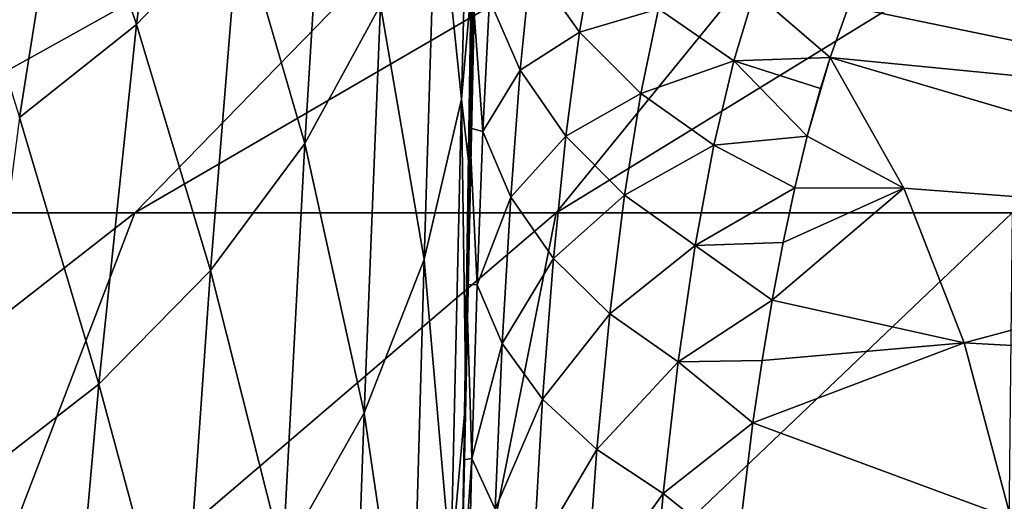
# Model space of a CAD drawing. Header units: metres. Extents: x -24 to 24, y -69 to 184.
# Tile 854 of 896: x -12.81 to -10.19, y 164.83 to 166.11. Entities that reach past the tile are written whole.
import ezdxf

# ---------------------------------------------------------------- set-up
doc = ezdxf.new("R2010")
doc.units = ezdxf.units.M
for name, color, linetype in [('4036', 7, 'CONTINUOUS'), ('4037', 7, 'CONTINUOUS'), ('4123', 7, 'CONTINUOUS'), ('4147', 7, 'CONTINUOUS'), ('4157', 7, 'CONTINUOUS'), ('4160', 7, 'CONTINUOUS')]:
    doc.layers.add(name, color=color, linetype=linetype)

msp = doc.modelspace()

# ---------------------------------------------------------------- linework, layer by layer
at = {"layer": '4036'}
for points in [[(-12.124285, 166.834042, -8.574297), (-14.435101, 165.595525, -9.519709), (-12.853128, 166.834042, -7.437335)], [(-13.523246, 165.595525, -10.775844), (-14.435101, 165.595525, -9.519709), (-12.124285, 166.834042, -8.574297)], [(-11.295162, 166.834042, -9.64034), (-13.523246, 165.595525, -10.775844), (-12.124285, 166.834042, -8.574297)], [(-12.50242, 165.595525, -11.945146), (-13.523246, 165.595525, -10.775844), (-11.295162, 166.834042, -9.64034)], [(-10.372617, 166.834042, -10.626649), (-12.50242, 165.595525, -11.945146), (-11.295162, 166.834042, -9.64034)], [(-11.380847, 165.595525, -13.018192), (-12.50242, 165.595525, -11.945146), (-10.372617, 166.834042, -10.626649)], [(-9.36428, 166.834042, -11.525064), (-11.380847, 165.595525, -13.018192), (-10.372617, 166.834042, -10.626649)], [(-10.167566, 165.595525, -13.986336), (-11.380847, 165.595525, -13.018192), (-9.36428, 166.834042, -11.525064)], [(-12.50242, 165.595525, -11.945146), (-14.325965, 164.169941, -13.418764), (-13.523246, 165.595525, -10.775844)], [(-13.04879, 164.169941, -14.663751), (-14.325965, 164.169941, -13.418764), (-12.50242, 165.595525, -11.945146)], [(-11.380847, 165.595525, -13.018192), (-13.04879, 164.169941, -14.663751), (-12.50242, 165.595525, -11.945146)], [(-11.663878, 164.169941, -15.787668), (-13.04879, 164.169941, -14.663751), (-11.380847, 165.595525, -13.018192)], [(-10.167566, 165.595525, -13.986336), (-11.663878, 164.169941, -15.787668), (-11.380847, 165.595525, -13.018192)], [(-10.182664, 164.169941, -16.781235), (-11.663878, 164.169941, -15.787668), (-10.167566, 165.595525, -13.986336)]]:
    msp.add_3dface(points, dxfattribs=at)
at = {"layer": '4037'}
for points in [[(-7.53095, 165.966607, 27.086849), (-10.428319, 167.621843, 34.979836), (-8.875223, 166.153672, 26.552721)], [(-7.79335, 167.307524, 36.675369), (-10.428319, 167.621843, 34.979836), (-7.53095, 165.966607, 27.086849)]]:
    msp.add_3dface(points, dxfattribs=at)
at = {"layer": '4123'}
for points in [[(-11.533144, 168.826031, 9.479898), (-11.609695, 166.046301, 21.677566), (-11.532222, 168.857776, 9.319703)], [(-11.609695, 166.046301, 21.677566), (-11.60632, 166.271889, 21.922755), (-11.532222, 168.857776, 9.319703)], [(-11.5476, 168.295548, 11.741024), (-11.609695, 166.046301, 21.677566), (-11.533144, 168.826031, 9.479898)], [(-11.550157, 168.196459, 12.101169), (-11.617005, 165.569728, 21.238684), (-11.5476, 168.295548, 11.741024)], [(-11.617005, 165.569728, 21.238684), (-11.613261, 165.811967, 21.449526), (-11.5476, 168.295548, 11.741024)], [(-11.613261, 165.811967, 21.449526), (-11.609695, 166.046301, 21.677566), (-11.5476, 168.295548, 11.741024)], [(-11.565557, 167.575286, 14.084428), (-11.617005, 165.569728, 21.238684), (-11.550157, 168.196459, 12.101169)], [(-11.570566, 167.365741, 14.67228), (-11.624975, 165.064327, 20.868299), (-11.565557, 167.575286, 14.084428)], [(-11.624975, 165.064327, 20.868299), (-11.617005, 165.569728, 21.238684), (-11.565557, 167.575286, 14.084428)], [(-11.585974, 166.702984, 16.343235), (-11.624975, 165.064327, 20.868299), (-11.570566, 167.365741, 14.67228)], [(-11.594327, 166.334006, 17.175624), (-11.626992, 164.938311, 20.788886), (-11.585974, 166.702984, 16.343235)], [(-11.626992, 164.938311, 20.788886), (-11.624975, 165.064327, 20.868299), (-11.585974, 166.702984, 16.343235)], [(-11.608726, 165.684859, 18.510552), (-11.626992, 164.938311, 20.788886), (-11.594327, 166.334006, 17.175624)], [(-11.621447, 165.099498, 19.599889), (-11.626992, 164.938311, 20.788886), (-11.608726, 165.684859, 18.510552)], [(-11.633508, 164.535673, 20.565873), (-11.626992, 164.938311, 20.788886), (-11.621447, 165.099498, 19.599889)]]:
    msp.add_3dface(points, dxfattribs=at)
at = {"layer": '4147'}
for points in [[(-11.606402, 166.94795, 14.511903), (-11.699411, 166.539312, 14.351072), (-11.632542, 165.897727, 16.967606)], [(-11.594327, 166.334006, 17.175624), (-11.606402, 166.94795, 14.511903), (-11.632542, 165.897727, 16.967606)], [(-12.399559, 166.875243, 8.987606), (-12.683252, 166.644355, 8.907822), (-12.497955, 166.096075, 11.395068)], [(-12.224364, 166.382026, 11.508845), (-12.399559, 166.875243, 8.987606), (-12.497955, 166.096075, 11.395068)], [(-11.992577, 166.701317, 11.626717), (-12.224364, 166.382026, 11.508845), (-12.049685, 165.779971, 14.029612)], [(-11.848003, 166.147794, 14.189404), (-11.992577, 166.701317, 11.626717), (-12.049685, 165.779971, 14.029612)], [(-12.683252, 166.644355, 8.907822), (-12.995899, 166.452743, 8.832371), (-12.808709, 165.848312, 11.287313)], [(-12.497955, 166.096075, 11.395068), (-12.683252, 166.644355, 8.907822), (-12.808709, 165.848312, 11.287313)], [(-11.699411, 166.539312, 14.351072), (-11.848003, 166.147794, 14.189404), (-11.732223, 165.47121, 16.759738)], [(-11.632542, 165.897727, 16.967606), (-11.699411, 166.539312, 14.351072), (-11.732223, 165.47121, 16.759738)], [(-12.224364, 166.382026, 11.508845), (-12.497955, 166.096075, 11.395068), (-12.301069, 165.442019, 13.874381)], [(-12.049685, 165.779971, 14.029612), (-12.224364, 166.382026, 11.508845), (-12.301069, 165.442019, 13.874381)], [(-11.608726, 165.684859, 18.510552), (-11.594327, 166.334006, 17.175624), (-11.632542, 165.897727, 16.967606)], [(-11.848003, 166.147794, 14.189404), (-12.049685, 165.779971, 14.029612), (-11.891686, 165.062923, 16.55253)], [(-11.732223, 165.47121, 16.759738), (-11.848003, 166.147794, 14.189404), (-11.891686, 165.062923, 16.55253)], [(-12.497955, 166.096075, 11.395068), (-12.808709, 165.848312, 11.287313), (-12.597935, 165.139612, 13.726316)], [(-12.301069, 165.442019, 13.874381), (-12.497955, 166.096075, 11.395068), (-12.597935, 165.139612, 13.726316)], [(-11.661701, 164.655019, 19.335187), (-11.632542, 165.897727, 16.967606), (-11.732223, 165.47121, 16.759738)], [(-11.661701, 164.655019, 19.335187), (-11.621447, 165.099498, 19.599889), (-11.632542, 165.897727, 16.967606)], [(-11.621447, 165.099498, 19.599889), (-11.608726, 165.684859, 18.510552), (-11.632542, 165.897727, 16.967606)], [(-12.597935, 165.139612, 13.726316), (-12.808709, 165.848312, 11.287313), (-12.935298, 164.877828, 13.587903)], [(-12.049685, 165.779971, 14.029612), (-12.301069, 165.442019, 13.874381), (-12.10828, 164.679651, 16.349427)], [(-11.891686, 165.062923, 16.55253), (-12.049685, 165.779971, 14.029612), (-12.10828, 164.679651, 16.349427)], [(-11.767515, 164.217609, 19.077128), (-11.732223, 165.47121, 16.759738), (-11.891686, 165.062923, 16.55253)], [(-11.767515, 164.217609, 19.077128), (-11.661701, 164.655019, 19.335187), (-11.732223, 165.47121, 16.759738)], [(-12.301069, 165.442019, 13.874381), (-12.597935, 165.139612, 13.726316), (-12.378407, 164.327764, 16.153804)], [(-12.10828, 164.679651, 16.349427), (-12.301069, 165.442019, 13.874381), (-12.378407, 164.327764, 16.153804)], [(-12.597935, 165.139612, 13.726316), (-12.935298, 164.877828, 13.587903), (-12.697577, 164.013109, 15.968913)], [(-12.378407, 164.327764, 16.153804), (-12.597935, 165.139612, 13.726316), (-12.697577, 164.013109, 15.968913)], [(-11.633508, 164.535673, 20.565873), (-11.621447, 165.099498, 19.599889), (-11.661701, 164.655019, 19.335187)], [(-11.937045, 163.799198, 18.821568), (-11.891686, 165.062923, 16.55253), (-12.10828, 164.679651, 16.349427)], [(-11.937045, 163.799198, 18.821568), (-11.767515, 164.217609, 19.077128), (-11.891686, 165.062923, 16.55253)], [(-12.697577, 164.013109, 15.968913), (-12.935298, 164.877828, 13.587903), (-13.060484, 163.740916, 15.797826)]]:
    msp.add_3dface(points, dxfattribs=at)
at = {"layer": '4157'}
for points in [[(-10.60292, 166.144124, 24.502602), (-10.652047, 166.008568, 24.121586), (-9.310082, 165.877406, 25.052478)], [(-9.512142, 166.121708, 25.592693), (-10.60292, 166.144124, 24.502602), (-9.310082, 165.877406, 25.052478)], [(-10.652047, 166.008568, 24.121586), (-10.712948, 165.798865, 23.65315), (-10.455977, 165.660617, 23.648845)], [(-10.677838, 165.925768, 23.922784), (-10.712948, 165.798865, 23.65315), (-10.652047, 166.008568, 24.121586)], [(-9.310082, 165.877406, 25.052478), (-10.652047, 166.008568, 24.121586), (-9.133689, 165.560388, 24.541863)], [(-10.652047, 166.008568, 24.121586), (-10.455977, 165.660617, 23.648845), (-9.133689, 165.560388, 24.541863)], [(-10.712948, 165.798865, 23.65315), (-10.746186, 165.661848, 23.398387), (-10.455977, 165.660617, 23.648845)], [(-10.455977, 165.660617, 23.648845), (-10.806417, 165.362444, 22.935697), (-10.295294, 165.249391, 23.212189)], [(-10.777384, 165.515977, 23.15912), (-10.806417, 165.362444, 22.935697), (-10.455977, 165.660617, 23.648845)], [(-10.746186, 165.661848, 23.398387), (-10.777384, 165.515977, 23.15912), (-10.455977, 165.660617, 23.648845)], [(-10.455977, 165.660617, 23.648845), (-10.295294, 165.249391, 23.212189), (-9.133689, 165.560388, 24.541863)], [(-9.133689, 165.560388, 24.541863), (-10.295294, 165.249391, 23.212189), (-8.98603, 165.176167, 24.069726)], [(-10.806417, 165.362444, 22.935697), (-10.833202, 165.202347, 22.728215), (-10.295294, 165.249391, 23.212189)], [(-10.295294, 165.249391, 23.212189), (-10.857692, 165.036648, 22.536556), (-10.170967, 164.782506, 22.822117)], [(-10.833202, 165.202347, 22.728215), (-10.857692, 165.036648, 22.536556), (-10.295294, 165.249391, 23.212189)], [(-10.295294, 165.249391, 23.212189), (-10.170967, 164.782506, 22.822117), (-8.98603, 165.176167, 24.069726)], [(-10.857692, 165.036648, 22.536556), (-10.899748, 164.691569, 22.199426), (-10.170967, 164.782506, 22.822117)]]:
    msp.add_3dface(points, dxfattribs=at)
at = {"layer": '4160'}
for points in [[(-11.280002, 166.303447, 23.643702), (-11.448384, 166.259092, 23.03477), (-11.319327, 166.075361, 23.151178)], [(-11.280002, 166.303447, 23.643702), (-11.319327, 166.075361, 23.151178), (-11.108801, 166.13748, 23.728055)], [(-11.60632, 166.271889, 21.922755), (-11.609695, 166.046301, 21.677566), (-11.603783, 166.186696, 21.995616)], [(-11.448384, 166.259092, 23.03477), (-11.558598, 166.162692, 22.398227), (-11.476646, 165.974253, 22.545647)], [(-11.448384, 166.259092, 23.03477), (-11.476646, 165.974253, 22.545647), (-11.319327, 166.075361, 23.151178)], [(-11.603783, 166.186696, 21.995616), (-11.611824, 165.821036, 21.549973), (-11.576005, 165.811189, 21.919924)], [(-11.609695, 166.046301, 21.677566), (-11.611824, 165.821036, 21.549973), (-11.603783, 166.186696, 21.995616)], [(-11.558598, 166.162692, 22.398227), (-11.603783, 166.186696, 21.995616), (-11.576005, 165.811189, 21.919924)], [(-10.853344, 166.182331, 24.274382), (-11.108801, 166.13748, 23.728055), (-10.908759, 165.999349, 23.797866)], [(-10.652047, 166.008568, 24.121586), (-10.853344, 166.182331, 24.274382), (-10.908759, 165.999349, 23.797866)], [(-10.652047, 166.008568, 24.121586), (-10.60292, 166.144124, 24.502602), (-10.853344, 166.182331, 24.274382)], [(-11.558598, 166.162692, 22.398227), (-11.576005, 165.811189, 21.919924), (-11.476646, 165.974253, 22.545647)], [(-11.108801, 166.13748, 23.728055), (-11.319327, 166.075361, 23.151178), (-11.155569, 165.912353, 23.254012)], [(-11.108801, 166.13748, 23.728055), (-11.155569, 165.912353, 23.254012), (-10.908759, 165.999349, 23.797866)], [(-11.319327, 166.075361, 23.151178), (-11.476646, 165.974253, 22.545647), (-11.355669, 165.799083, 22.682168)], [(-11.319327, 166.075361, 23.151178), (-11.355669, 165.799083, 22.682168), (-11.155569, 165.912353, 23.254012)], [(-11.609695, 166.046301, 21.677566), (-11.613261, 165.811967, 21.449526), (-11.611824, 165.821036, 21.549973)], [(-10.908759, 165.999349, 23.797866), (-11.155569, 165.912353, 23.254012), (-10.961762, 165.7747, 23.34035)], [(-10.712948, 165.798865, 23.65315), (-10.908759, 165.999349, 23.797866), (-10.961762, 165.7747, 23.34035)], [(-10.677838, 165.925768, 23.922784), (-10.652047, 166.008568, 24.121586), (-10.908759, 165.999349, 23.797866)], [(-10.712948, 165.798865, 23.65315), (-10.677838, 165.925768, 23.922784), (-10.908759, 165.999349, 23.797866)], [(-11.476646, 165.974253, 22.545647), (-11.576005, 165.811189, 21.919924), (-11.502035, 165.636972, 22.087646)], [(-11.476646, 165.974253, 22.545647), (-11.502035, 165.636972, 22.087646), (-11.355669, 165.799083, 22.682168)], [(-11.155569, 165.912353, 23.254012), (-11.355669, 165.799083, 22.682168), (-11.199106, 165.642161, 22.803911)], [(-11.155569, 165.912353, 23.254012), (-11.199106, 165.642161, 22.803911), (-10.961762, 165.7747, 23.34035)], [(-11.611824, 165.821036, 21.549973), (-11.619388, 165.404755, 21.144623), (-11.591446, 165.403682, 21.482808)], [(-11.617005, 165.569728, 21.238684), (-11.619388, 165.404755, 21.144623), (-11.611824, 165.821036, 21.549973)], [(-11.613261, 165.811967, 21.449526), (-11.617005, 165.569728, 21.238684), (-11.611824, 165.821036, 21.549973)], [(-11.576005, 165.811189, 21.919924), (-11.611824, 165.821036, 21.549973), (-11.591446, 165.403682, 21.482808)], [(-11.576005, 165.811189, 21.919924), (-11.591446, 165.403682, 21.482808), (-11.502035, 165.636972, 22.087646)], [(-11.355669, 165.799083, 22.682168), (-11.502035, 165.636972, 22.087646), (-11.388496, 165.473856, 22.244028)], [(-11.355669, 165.799083, 22.682168), (-11.388496, 165.473856, 22.244028), (-11.199106, 165.642161, 22.803911)], [(-10.746186, 165.661848, 23.398387), (-10.712948, 165.798865, 23.65315), (-10.961762, 165.7747, 23.34035)], [(-10.961762, 165.7747, 23.34035), (-11.199106, 165.642161, 22.803911), (-11.011406, 165.507946, 22.907415)], [(-10.746186, 165.661848, 23.398387), (-10.961762, 165.7747, 23.34035), (-11.011406, 165.507946, 22.907415)], [(-10.777384, 165.515977, 23.15912), (-10.746186, 165.661848, 23.398387), (-11.011406, 165.507946, 22.907415)], [(-11.502035, 165.636972, 22.087646), (-11.591446, 165.403682, 21.482808), (-11.52437, 165.247247, 21.669837)], [(-11.502035, 165.636972, 22.087646), (-11.52437, 165.247247, 21.669837), (-11.388496, 165.473856, 22.244028)], [(-11.199106, 165.642161, 22.803911), (-11.388496, 165.473856, 22.244028), (-11.238612, 165.326478, 22.384628)], [(-11.199106, 165.642161, 22.803911), (-11.238612, 165.326478, 22.384628), (-11.011406, 165.507946, 22.907415)], [(-11.617005, 165.569728, 21.238684), (-11.624975, 165.064327, 20.868299), (-11.619388, 165.404755, 21.144623)], [(-10.806417, 165.362444, 22.935697), (-10.777384, 165.515977, 23.15912), (-11.011406, 165.507946, 22.907415)], [(-11.011406, 165.507946, 22.907415), (-11.238612, 165.326478, 22.384628), (-11.056645, 165.199025, 22.505447)], [(-10.806417, 165.362444, 22.935697), (-11.011406, 165.507946, 22.907415), (-11.056645, 165.199025, 22.505447)], [(-11.388496, 165.473856, 22.244028), (-11.52437, 165.247247, 21.669837), (-11.417292, 165.099859, 21.845225)], [(-11.388496, 165.473856, 22.244028), (-11.417292, 165.099859, 21.845225), (-11.238612, 165.326478, 22.384628)], [(-11.619388, 165.404755, 21.144623), (-11.626992, 164.938311, 20.788886), (-11.605155, 164.941984, 21.097652)], [(-11.624975, 165.064327, 20.868299), (-11.626992, 164.938311, 20.788886), (-11.619388, 165.404755, 21.144623)], [(-11.591446, 165.403682, 21.482808), (-11.619388, 165.404755, 21.144623), (-11.605155, 164.941984, 21.097652)], [(-11.591446, 165.403682, 21.482808), (-11.605155, 164.941984, 21.097652), (-11.52437, 165.247247, 21.669837)], [(-10.833202, 165.202347, 22.728215), (-10.806417, 165.362444, 22.935697), (-11.056645, 165.199025, 22.505447)], [(-11.238612, 165.326478, 22.384628), (-11.417292, 165.099859, 21.845225), (-11.273253, 164.965705, 22.00399)], [(-11.238612, 165.326478, 22.384628), (-11.273253, 164.965705, 22.00399), (-11.056645, 165.199025, 22.505447)], [(-11.52437, 165.247247, 21.669837), (-11.605155, 164.941984, 21.097652), (-11.54352, 164.806844, 21.302315)], [(-11.52437, 165.247247, 21.669837), (-11.54352, 164.806844, 21.302315), (-11.417292, 165.099859, 21.845225)], [(-11.056645, 165.199025, 22.505447), (-11.273253, 164.965705, 22.00399), (-11.096349, 164.848599, 22.141618)], [(-10.857692, 165.036648, 22.536556), (-11.056645, 165.199025, 22.505447), (-11.096349, 164.848599, 22.141618)], [(-10.857692, 165.036648, 22.536556), (-10.833202, 165.202347, 22.728215), (-11.056645, 165.199025, 22.505447)], [(-11.417292, 165.099859, 21.845225), (-11.54352, 164.806844, 21.302315), (-11.441565, 164.678842, 21.495108)], [(-11.417292, 165.099859, 21.845225), (-11.441565, 164.678842, 21.495108), (-11.273253, 164.965705, 22.00399)], [(-10.899748, 164.691569, 22.199426), (-10.857692, 165.036648, 22.536556), (-11.096349, 164.848599, 22.141618)], [(-11.273253, 164.965705, 22.00399), (-11.441565, 164.678842, 21.495108), (-11.302188, 164.561614, 21.670551)], [(-11.273253, 164.965705, 22.00399), (-11.302188, 164.561614, 21.670551), (-11.096349, 164.848599, 22.141618)], [(-11.633508, 164.535673, 20.565873), (-11.617395, 164.430736, 20.775651), (-11.605155, 164.941984, 21.097652)], [(-11.626992, 164.938311, 20.788886), (-11.633508, 164.535673, 20.565873), (-11.605155, 164.941984, 21.097652)], [(-11.605155, 164.941984, 21.097652), (-11.617395, 164.430736, 20.775651), (-11.54352, 164.806844, 21.302315)], [(-11.096349, 164.848599, 22.141618), (-11.302188, 164.561614, 21.670551), (-11.129351, 164.458493, 21.823657)], [(-10.899748, 164.691569, 22.199426), (-11.096349, 164.848599, 22.141618), (-11.129351, 164.458493, 21.823657)]]:
    msp.add_3dface(points, dxfattribs=at)

doc.saveas('drawing.dxf')
